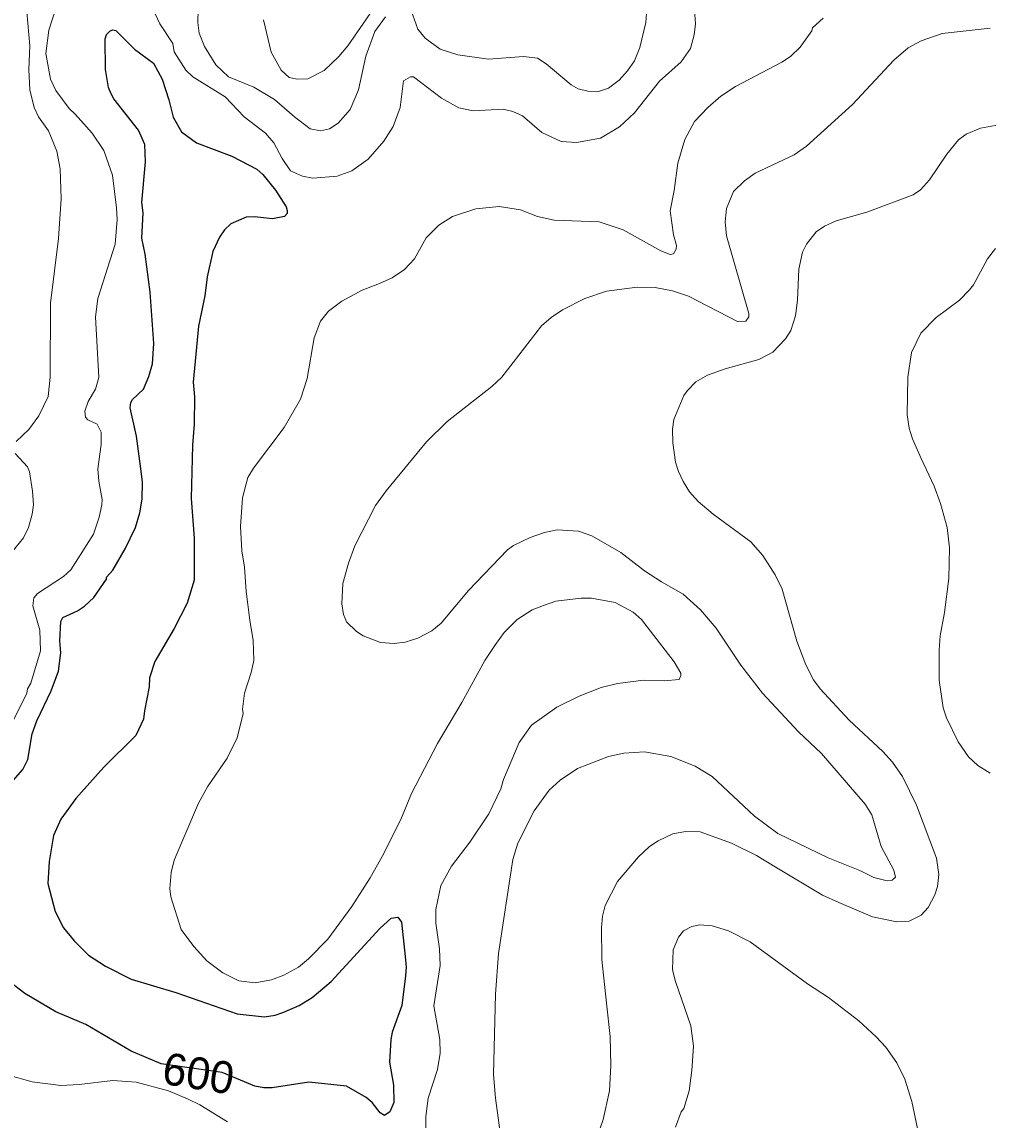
# Model space of a CAD drawing. Extents: x 294.2 to 320.3, y 7482.7 to 7510.7.
# Drawn here: x 299.313 to 301.736, y 7497.059 to 7499.811 of the extents above; entities that cross this region are included whole.
import ezdxf
from ezdxf.enums import TextEntityAlignment as Align

# ---------------------------------------------------------------- set-up
doc = ezdxf.new("R2010")
doc.units = 0
doc.header["$LTSCALE"] = 0.032
doc.layers.add('1', color=7, linetype='Continuous', lineweight=25)
doc.layers.add('2', color=7, linetype='Continuous', lineweight=13)
doc.layers.add('61', color=7, linetype='Continuous')

msp = doc.modelspace()

# ---------------------------------------------------------------- linework, layer by layer
at = {"layer": '1'}
for points in [[(299.2858, 7497.9038), (299.3157, 7497.9376), (299.3279, 7497.9629), (299.3387, 7498.0274), (299.3504, 7498.0597), (299.3864, 7498.1352), (299.4049, 7498.1843), (299.4107, 7498.2303), (299.4081, 7498.2603), (299.4106, 7498.3088), (299.4158, 7498.319), (299.4522, 7498.3356), (299.4701, 7498.3471), (299.4937, 7498.3689), (299.525, 7498.4148), (299.5256, 7498.4199), (299.5409, 7498.4372), (299.5722, 7498.4908), (299.5984, 7498.5444), (299.609, 7498.5808), (299.6151, 7498.6152), (299.6154, 7498.6577), (299.6126, 7498.6854), (299.6005, 7498.7733), (299.5846, 7498.8438), (299.5863, 7498.8573), (299.5907, 7498.8648), (299.6184, 7498.8911), (299.6312, 7498.9223), (299.6403, 7498.9545), (299.6442, 7499.0051), (299.6351, 7499.1337), (299.6225, 7499.2295), (299.6141, 7499.2693), (299.6169, 7499.3328), (299.6142, 7499.3587), (299.6229, 7499.4608), (299.6213, 7499.5044), (299.6052, 7499.5399), (299.5435, 7499.6184), (299.5358, 7499.6324), (299.5307, 7499.6465), (299.5229, 7499.6923), (299.5218, 7499.7692), (299.5251, 7499.7794), (299.5335, 7499.788), (299.5401, 7499.7913), (299.549, 7499.7897), (299.5957, 7499.7428), (299.6428, 7499.7078), (299.6648, 7499.6675)], [(299.6648, 7499.6675), (299.682, 7499.6159), (299.6923, 7499.5729), (299.7134, 7499.5358), (299.7508, 7499.5084), (299.8398, 7499.4751), (299.9025, 7499.4423)], [(299.9025, 7499.4423), (299.9175, 7499.4288), (299.9492, 7499.39), (299.9759, 7499.3481), (299.9786, 7499.3384), (299.9781, 7499.3309), (299.972, 7499.3234), (299.9415, 7499.318), (299.8963, 7499.3228), (299.8752, 7499.3217), (299.8372, 7499.3056), (299.8211, 7499.2905), (299.8083, 7499.2717), (299.7917, 7499.2357), (299.7776, 7499.1727), (299.7721, 7499.1248), (299.756, 7499.0489), (299.743, 7498.9084), (299.7463, 7498.8719), (299.7452, 7498.803), (299.7409, 7498.7509), (299.7376, 7498.6172), (299.7452, 7498.5176), (299.7452, 7498.4123), (299.728, 7498.3542), (299.6953, 7498.2908), (299.6462, 7498.208), (299.6335, 7498.1672), (299.6324, 7498.1451), (299.6205, 7498.0849), (299.6182, 7498.064), (299.5991, 7498.0231), (299.5189, 7497.9435), (299.4484, 7497.865), (299.411, 7497.8129), (299.3921, 7497.7725), (299.3813, 7497.7075), (299.3782, 7497.6516), (299.3968, 7497.5822), (299.4174, 7497.5413), (299.444, 7497.5079), (299.4802, 7497.4727), (299.5231, 7497.445), (299.5869, 7497.4124), (299.6993, 7497.3786), (299.8527, 7497.3256), (299.9213, 7497.3176), (299.9479, 7497.3219), (299.9679, 7497.3288), (300.0086, 7497.3466), (300.0413, 7497.3665), (300.0887, 7497.4063), (300.2107, 7497.5389), (300.239, 7497.5653), (300.2557, 7497.5674), (300.2651, 7497.5555), (300.2747, 7497.4693), (300.2764, 7497.4424), (300.2752, 7497.4203), (300.266, 7497.3466), (300.2421, 7497.2794), (300.2385, 7497.2611), (300.2347, 7497.2046), (300.2447, 7497.147), (300.2463, 7497.1034), (300.2358, 7497.0798), (300.2225, 7497.0706), (300.2114, 7497.0776), (300.1915, 7497.1034), (300.1768, 7497.1161), (300.1271, 7497.1442), (300.0326, 7497.1545), (299.9409, 7497.1402), (299.9198, 7497.1396), (299.897, 7497.1444), (299.8158, 7497.1783), (299.6625, 7497.1998), (299.5872, 7497.2314), (299.4732, 7497.2986), (299.3985, 7497.3303), (299.3206, 7497.376), (299.2815, 7497.4067)]]:
    msp.add_lwpolyline(points, dxfattribs=at)
at = {"layer": '2'}
for points in [[(299.3117, 7499.9631), (299.3181, 7499.9223), (299.3334, 7499.7512), (299.3309, 7499.6924), (299.3327, 7499.6413), (299.3442, 7499.5967), (299.3551, 7499.5737), (299.38, 7499.5379), (299.4004, 7499.4874), (299.4094, 7499.4434), (299.4113, 7499.3681), (299.4049, 7499.2685), (299.3851, 7499.1063), (299.3838, 7498.9211), (299.3787, 7498.8726), (299.3557, 7498.8241), (299.3302, 7498.7902), (299.2989, 7498.7596)], [(300.226, 7499.8903), (300.1302, 7499.7512), (300.1079, 7499.7243), (300.0709, 7499.6892), (300.03, 7499.6688), (300.0032, 7499.6675), (299.9834, 7499.6719), (299.963, 7499.6905), (299.938, 7499.7358), (299.9189, 7499.8163)], [(300.8842, 7499.9044), (300.8779, 7499.8099), (300.8632, 7499.7473), (300.8492, 7499.7141), (300.8319, 7499.6886), (300.8108, 7499.6656), (300.784, 7499.6451), (300.7591, 7499.6369), (300.7323, 7499.6375), (300.7081, 7499.6439), (300.6902, 7499.6535), (300.6282, 7499.7064), (300.6059, 7499.7205), (300.5714, 7499.725), (300.4833, 7499.7179), (300.4067, 7499.7288), (300.362, 7499.7428), (300.3243, 7499.7703), (300.3058, 7499.7933), (300.2854, 7499.8514)], [(299.2791, 7498.0349), (299.3258, 7498.1294), (299.3276, 7498.1396), (299.336, 7498.1537), (299.3596, 7498.2354), (299.3583, 7498.2865), (299.3404, 7498.3478), (299.343, 7498.3682), (299.3525, 7498.379), (299.4179, 7498.4211), (299.4362, 7498.4383), (299.493, 7498.5272), (299.5071, 7498.57), (299.5134, 7498.6006), (299.5141, 7498.6147), (299.5058, 7498.6606), (299.5039, 7498.6913), (299.5122, 7498.7526), (299.5122, 7498.7832), (299.502, 7498.803), (299.4783, 7498.8138), (299.4726, 7498.8203), (299.4707, 7498.8356), (299.4796, 7498.8599), (299.4981, 7498.8905), (299.5064, 7498.9199), (299.4975, 7499.0718), (299.5039, 7499.1178), (299.5467, 7499.2544), (299.5518, 7499.3157), (299.5505, 7499.3451), (299.5403, 7499.4268), (299.5186, 7499.4894), (299.4898, 7499.5328), (299.4471, 7499.58), (299.4317, 7499.5941), (299.3979, 7499.6394), (299.3851, 7499.6675), (299.3736, 7499.732), (299.3807, 7499.7908), (299.4075, 7499.8738)], [(299.6475, 7499.8316), (299.659, 7499.8061), (299.6916, 7499.7574), (299.6949, 7499.7364), (299.7244, 7499.6907), (299.7421, 7499.6735), (299.8225, 7499.6234), (299.8703, 7499.573), (299.924, 7499.5322), (299.9451, 7499.5079), (299.9655, 7499.469), (299.9865, 7499.4383), (300.0172, 7499.4249), (300.0428, 7499.4198), (300.1041, 7499.4249), (300.1404, 7499.4383), (300.1813, 7499.4676), (300.2209, 7499.5124), (300.2445, 7499.5494), (300.2618, 7499.5967), (300.27, 7499.6637), (300.2879, 7499.6739), (300.295, 7499.6739), (300.3652, 7499.6203), (300.4093, 7499.596), (300.445, 7499.5883), (300.5204, 7499.5928), (300.5446, 7499.5871), (300.5689, 7499.5756), (300.6174, 7499.5341), (300.6659, 7499.5117), (300.7042, 7499.5092), (300.7642, 7499.52), (300.8115, 7499.5481), (300.8498, 7499.5832), (300.9123, 7499.6624), (300.9666, 7499.7116), (300.9896, 7499.7448), (300.9992, 7499.7793), (301.0024, 7499.8061), (300.9973, 7499.8775)], [(300.2247, 7499.8239), (300.1985, 7499.7869), (300.1755, 7499.7256), (300.1571, 7499.6413), (300.1366, 7499.5915), (300.1066, 7499.5577), (300.0849, 7499.543), (300.0619, 7499.5385), (300.0364, 7499.5437), (299.9968, 7499.573), (299.947, 7499.6171), (299.8946, 7499.6477), (299.8314, 7499.6739), (299.7995, 7499.7039), (299.7707, 7499.7499), (299.758, 7499.7831), (299.7541, 7499.8099), (299.7561, 7499.8776)], [(301.3223, 7499.8208), (301.2961, 7499.7965), (301.2941, 7499.7888), (301.2648, 7499.7479), (301.2406, 7499.725), (301.2188, 7499.7103), (301.1026, 7499.649), (301.0662, 7499.6254), (301.033, 7499.5966), (300.9998, 7499.5621), (300.9756, 7499.5162), (300.9577, 7499.4575), (300.9488, 7499.3885), (300.9385, 7499.3374), (300.9468, 7499.2774), (300.9545, 7499.2506), (300.9539, 7499.2417), (300.9475, 7499.2301), (300.9392, 7499.2282), (300.9155, 7499.2372), (300.821, 7499.2901), (300.7604, 7499.3106), (300.648, 7499.3144), (300.6059, 7499.324), (300.5638, 7499.3406), (300.5101, 7499.3483), (300.4514, 7499.3432), (300.3927, 7499.324), (300.3588, 7499.3023), (300.3269, 7499.2704), (300.2975, 7499.2174), (300.2726, 7499.1906), (300.242, 7499.1695), (300.2101, 7499.1561)], [(300.4916, 7498.8975), (300.5165, 7498.9211), (300.6161, 7499.0495), (300.6404, 7499.0705), (300.6691, 7499.0897), (300.7247, 7499.1184), (300.7796, 7499.1363), (300.8562, 7499.1465), (300.9009, 7499.1458), (300.9443, 7499.1376), (300.9852, 7499.1241), (301.1078, 7499.0603), (301.1288, 7499.0616), (301.1365, 7499.0718), (301.1365, 7499.0808), (301.0803, 7499.2749), (301.0771, 7499.3106), (301.0803, 7499.3438), (301.0975, 7499.3866), (301.1256, 7499.4127), (301.1524, 7499.4326), (301.2495, 7499.4785), (301.2808, 7499.4996), (301.3957, 7499.6043), (301.4997, 7499.7154), (301.5361, 7499.746), (301.5687, 7499.7639), (301.6211, 7499.7824), (301.7411, 7499.7952)], [(301.6325, 7499.4798), (301.6619, 7499.5156), (301.6811, 7499.5296), (301.7169, 7499.5449), (301.7539, 7499.5513), (301.7896, 7499.5507), (301.911, 7499.5315)], [(300.7553, 7497.0147), (300.7706, 7497.0606), (300.7866, 7497.1321), (300.7904, 7497.196), (300.7885, 7497.2688), (300.7795, 7497.3518), (300.7674, 7497.4616), (300.7668, 7497.542), (300.7693, 7497.5701), (300.7757, 7497.5969), (300.8064, 7497.6569), (300.8594, 7497.7189), (300.8874, 7497.7444), (300.9091, 7497.7591), (300.9455, 7497.7763), (300.9775, 7497.7827), (301.0139, 7497.7815), (301.0924, 7497.7527), (301.155, 7497.722), (301.2061, 7497.6914), (301.321, 7497.6224), (301.3619, 7497.604), (301.4461, 7497.5688), (301.5074, 7497.556), (301.5381, 7497.558), (301.5681, 7497.5726), (301.586, 7497.5918), (301.6026, 7497.6238), (301.6095, 7497.6442), (301.6128, 7497.6748), (301.6064, 7497.7157), (301.5566, 7497.8485), (301.5215, 7497.92), (301.4966, 7497.9558), (301.4723, 7497.9826), (301.3874, 7498.0617), (301.3152, 7498.1397), (301.298, 7498.1626), (301.2788, 7498.1997), (301.2565, 7498.2597), (301.2201, 7498.3899), (301.2022, 7498.4257), (301.1716, 7498.4742), (301.1409, 7498.508), (301.0471, 7498.5776), (301.0094, 7498.6095), (300.9877, 7498.6338), (300.9711, 7498.6594), (300.9596, 7498.6849), (300.9519, 7498.7079), (300.9455, 7498.7564), (300.9443, 7498.7909), (300.9481, 7498.8152), (300.973, 7498.8752), (300.982, 7498.8879), (301.003, 7498.909), (301.0324, 7498.9262), (301.0764, 7498.9422), (301.1614, 7498.9652), (301.1965, 7498.9837), (301.2278, 7499.0169), (301.2418, 7499.038), (301.2533, 7499.075), (301.2584, 7499.114), (301.2616, 7499.1919), (301.2706, 7499.234), (301.2808, 7499.2544), (301.305, 7499.2851), (301.3261, 7499.2991), (301.3555, 7499.3125), (301.4321, 7499.3348), (301.5483, 7499.3783), (301.5662, 7499.3904), (301.5891, 7499.4153), (301.6325, 7499.4798)], [(301.7411, 7497.9283), (301.7105, 7497.9481), (301.6874, 7497.9698), (301.6613, 7498.0068), (301.6319, 7498.0669), (301.6236, 7498.0924), (301.6134, 7498.1614), (301.6134, 7498.238), (301.6159, 7498.2725), (301.6268, 7498.3312), (301.6376, 7498.4167), (301.6396, 7498.4934), (301.6332, 7498.5444), (301.6166, 7498.6045), (301.6013, 7498.6479), (301.5687, 7498.7168), (301.5464, 7498.7666), (301.5381, 7498.7935), (301.5329, 7498.8267), (301.5349, 7498.9211), (301.5444, 7498.9824), (301.5674, 7499.031), (301.6057, 7499.0705), (301.6645, 7499.114), (301.6894, 7499.1395), (301.6996, 7499.1523), (301.7347, 7499.2174), (301.7551, 7499.2436)], [(300.2101, 7499.1561), (300.1666, 7499.1389), (300.1155, 7499.1114), (300.0823, 7499.0865), (300.0619, 7499.0616), (300.046, 7499.0195), (300.0287, 7498.9173)], [(300.0287, 7498.9173), (300.0115, 7498.8662), (299.9712, 7498.7947), (299.894, 7498.6932), (299.88, 7498.6696), (299.8665, 7498.6185), (299.8614, 7498.547), (299.8646, 7498.4857), (299.8716, 7498.4448), (299.8754, 7498.3835), (299.8851, 7498.312), (299.8933, 7498.261), (299.8946, 7498.2112), (299.8882, 7498.1805), (299.8716, 7498.1294), (299.8665, 7498.0886), (299.8678, 7498.0784), (299.8531, 7498.0171), (299.8276, 7497.966), (299.7784, 7497.8945), (299.7561, 7497.8536), (299.6948, 7497.7106), (299.6877, 7497.6799), (299.6839, 7497.6391), (299.6865, 7497.6187), (299.7127, 7497.5369), (299.7446, 7497.4941), (299.7771, 7497.4578), (299.8168, 7497.4283), (299.8576, 7497.4079), (299.8985, 7497.4028), (299.9393, 7497.4105), (299.97, 7497.422), (300.007, 7497.4424), (300.0319, 7497.4635), (300.0804, 7497.5127), (300.1405, 7497.5944), (300.1864, 7497.6659), (300.2202, 7497.7259), (300.2649, 7497.8166), (300.2905, 7497.8779), (300.355, 7498.003), (300.4163, 7498.1052), (300.4737, 7498.2112), (300.5006, 7498.2513), (300.5229, 7498.2814), (300.5548, 7498.3133), (300.5931, 7498.3382), (300.6212, 7498.349), (300.6519, 7498.3592), (300.7157, 7498.3669), (300.7419, 7498.3669), (300.8006, 7498.3561), (300.846, 7498.3324), (300.867, 7498.3133), (300.9488, 7498.2073), (300.9654, 7498.1792), (300.966, 7498.1729), (300.9615, 7498.1633), (300.9239, 7498.16), (300.8715, 7498.162), (300.8524, 7498.1588), (300.8064, 7498.1531), (300.7655, 7498.1428), (300.7106, 7498.1217), (300.6544, 7498.0943), (300.5912, 7498.049), (300.5599, 7498.0055), (300.521, 7497.9124), (300.5146, 7497.8894), (300.484, 7497.8268), (300.4367, 7497.7553), (300.3901, 7497.6952), (300.3639, 7497.6473), (300.3511, 7497.5867), (300.3511, 7497.5523), (300.3607, 7497.4884), (300.362, 7497.4463), (300.346, 7497.3454), (300.3614, 7497.2611), (300.362, 7497.2266), (300.355, 7497.1858), (300.332, 7497.1143), (300.3262, 7497.0683), (300.3262, 7497.0338)], [(300.1321, 7498.4551), (300.1481, 7498.4985), (300.1998, 7498.5994), (300.2266, 7498.6364), (300.3275, 7498.7589), (300.3798, 7498.81), (300.4916, 7498.8975)], [(299.2964, 7498.7296), (299.327, 7498.6964), (299.3321, 7498.6836), (299.3398, 7498.6351), (299.3424, 7498.6006), (299.3391, 7498.5776), (299.3296, 7498.5443), (299.3174, 7498.5185), (299.2734, 7498.4646)], [(300.519, 7496.9789), (300.5006, 7497.1143), (300.496, 7497.1736), (300.5012, 7497.3748), (300.5082, 7497.4769), (300.5446, 7497.7119), (300.5567, 7497.7527), (300.5982, 7497.8345), (300.6352, 7497.8855), (300.6634, 7497.911), (300.7061, 7497.9404), (300.7846, 7497.9704), (300.823, 7497.9787), (300.8741, 7497.9819), (300.9405, 7497.9704), (301.0018, 7497.9462), (301.0439, 7497.92), (301.1505, 7497.8204), (301.2092, 7497.7776), (301.335, 7497.7163), (301.4142, 7497.6844), (301.45, 7497.6671), (301.4832, 7497.6589), (301.4959, 7497.6601), (301.5036, 7497.6678), (301.4997, 7497.6851), (301.4678, 7497.7451), (301.4442, 7497.8242), (301.4282, 7497.8511), (301.3184, 7497.9781), (301.2603, 7498.0324), (301.1703, 7498.1288), (301.116, 7498.199), (301.0541, 7498.2916), (301.0152, 7498.3382), (300.9711, 7498.3771), (300.9175, 7498.4084), (300.8741, 7498.4359), (300.8153, 7498.4818), (300.7425, 7498.5234), (300.7093, 7498.5349), (300.6557, 7498.538), (300.6238, 7498.5316), (300.588, 7498.5195), (300.5459, 7498.4991), (300.5306, 7498.4882), (300.4329, 7498.3867), (300.3645, 7498.3044), (300.3409, 7498.2852), (300.3058, 7498.2667), (300.2739, 7498.2571), (300.2471, 7498.2533), (300.2126, 7498.2558), (300.1692, 7498.2724), (300.1519, 7498.2833), (300.127, 7498.3075), (300.1239, 7498.3158), (300.1193, 7498.3261), (300.1155, 7498.3529), (300.1181, 7498.404), (300.1321, 7498.4551)], [(301.5591, 7497.0376), (301.5451, 7497.1053), (301.5272, 7497.1615), (301.5074, 7497.2024), (301.4793, 7497.242), (301.4557, 7497.2681), (301.4116, 7497.3077), (301.3363, 7497.3664), (301.2832, 7497.4008), (301.1397, 7497.5056), (301.0848, 7497.5337), (301.0439, 7497.5458), (301.0133, 7497.5484), (300.9928, 7497.5439), (300.9724, 7497.5337), (300.9596, 7497.5177), (300.9462, 7497.4859), (300.9449, 7497.4354), (300.9519, 7497.4067), (300.9909, 7497.2956), (300.9973, 7497.2445), (300.9935, 7497.1832), (300.9864, 7497.1321), (300.973, 7497.088), (300.9666, 7497.0798), (300.9519, 7497.0415)], [(299.8289, 7497.0549), (299.7593, 7497.0976), (299.7305, 7497.1111), (299.6807, 7497.1321), (299.5997, 7497.1545), (299.5409, 7497.1583), (299.4566, 7497.1481), (299.4107, 7497.1461), (299.3392, 7497.1551), (299.2792, 7497.1717)]]:
    msp.add_lwpolyline(points, dxfattribs=at)

# ---------------------------------------------------------------- texts
at = {"layer": '61'}
msp.add_text('600', height=0.08, rotation=351.088, dxfattribs=at).set_placement((299.7498, 7497.1367), align=Align.CENTER)

doc.saveas('drawing.dxf')
